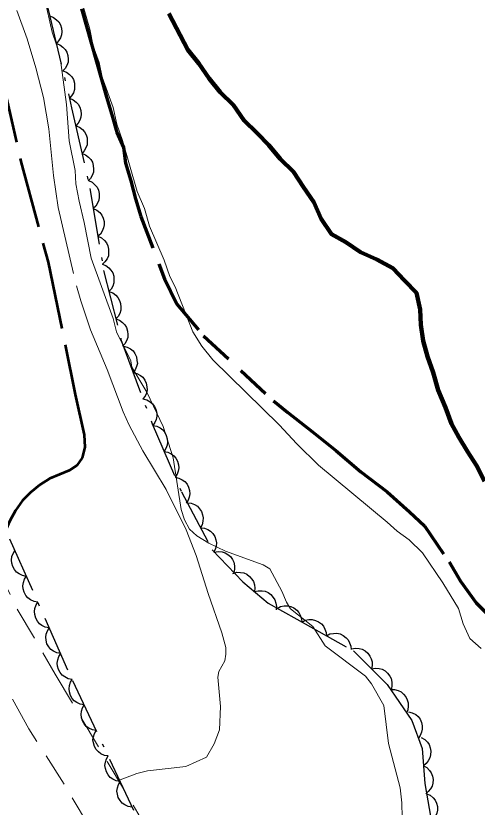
# Model space of a CAD drawing. Extents: x 356765 to 358572, y 5103174 to 5104650.
# Drawn here: x 356921.04 to 356945.55, y 5103846.01 to 5103888.11 of the extents above; entities that cross this region are included whole.
import ezdxf

# ---------------------------------------------------------------- set-up
doc = ezdxf.new("R2010")
doc.units = 0
doc.header["$LTSCALE"] = 0.6
for name, pattern in [('DOT_DASHED', [7.7, 5, -1.2, 0.3, -1.2]), ('LONG_DASHED', [7.5, 6, -1.5]), ('MEDIUM_DASHED', [4.5, 3, -1.5])]:
    doc.linetypes.add(name, pattern=pattern)
for name, color, linetype, lineweight in [('1', 7, 'Continuous', 53), ('19', 7, 'Continuous', 13), ('2', 7, 'Continuous', 13), ('4', 7, 'Continuous', 90), ('44', 7, 'Continuous', 25), ('7', 7, 'MEDIUM_DASHED', 70)]:
    doc.layers.add(name, color=color, linetype=linetype, lineweight=lineweight)

msp = doc.modelspace()

# ---------------------------------------------------------------- linework, layer by layer
at = {"layer": '1', "linetype": 'LONG_DASHED'}
msp.add_lwpolyline([(356913.61, 5103909.73), (356914.71, 5103904.9), (356916.21, 5103899.79), (356916.79, 5103897.59), (356917.27, 5103895.3), (356920.28, 5103884.9), (356921.3, 5103880.36), (356922.75, 5103875.01), (356924.19, 5103867.97), (356924.67, 5103865.82), (356924.7, 5103865.17), (356924.56, 5103864.59), (356924.27, 5103864.18), (356923.86, 5103863.93), (356922.84, 5103863.49), (356922.31, 5103863.16), (356921.81, 5103862.76), (356921.39, 5103862.32), (356921.02, 5103861.8), (356920.72, 5103861.25), (356920.19, 5103860.07), (356919.82, 5103859.51), (356919.68, 5103859.35)], dxfattribs=at)
at = {"layer": '19', "linetype": 'MEDIUM_DASHED'}
for points in [[(356891.17, 5103889.54), (356893.04, 5103887.55), (356895.92, 5103885.58), (356897.61, 5103884.22), (356900.4, 5103882.16), (356900.41, 5103882.16), (356900.95, 5103881.8), (356910.18, 5103872.68), (356913.29, 5103868.5), (356915.51, 5103865.82), (356917.57, 5103862.8), (356919.93, 5103858.94), (356921.11, 5103856.55), (356923.13, 5103853.09), (356929.27, 5103842.74), (356930.6, 5103841.08), (356932.38, 5103838.99), (356934.09, 5103837.44), (356935.03, 5103836.44), (356936.31, 5103835.11), (356937.19, 5103834.29), (356939.08, 5103833.05), (356944.18, 5103830.58), (356950.31, 5103827.7)], [(356898.24, 5103848.49), (356903.74, 5103846.51), (356908.2, 5103844.91), (356912.48, 5103843.59), (356916.36, 5103842.47), (356920.38, 5103841.01), (356924.04, 5103839.38), (356927.02, 5103838.12), (356929.9, 5103836.79), (356929.7, 5103837.18), (356928.95, 5103838.78), (356927.71, 5103840.32), (356923.6, 5103847.23), (356921.73, 5103850.19), (356917.56, 5103857.78), (356912.91, 5103864.53), (356909.28, 5103869.32), (356908, 5103871.09), (356906.28, 5103872.99), (356900.54, 5103878.74), (356899.36, 5103879.98)]]:
    msp.add_lwpolyline(points, dxfattribs=at)
at = {"layer": '2', "linetype": 'LONG_DASHED'}
for points in [[(356922.21, 5103890.57), (356922.96, 5103887.24), (356923.19, 5103886.57), (356923.4, 5103885.74), (356923.73, 5103883.38), (356923.86, 5103881.45), (356924.18, 5103879.88), (356924.23, 5103879.17), (356924.4, 5103878.24), (356924.67, 5103877.12), (356925.03, 5103875.21), (356926.2, 5103872), (356926.38, 5103871.3), (356927.14, 5103869.76), (356927.2, 5103869.42), (356927.99, 5103868.09), (356928.86, 5103866.26), (356929.4, 5103864.59), (356929.81, 5103861.84), (356929.99, 5103861.29), (356930.26, 5103860.8), (356930.66, 5103860.44), (356931.29, 5103860.05), (356932.17, 5103859.63), (356934.17, 5103858.9), (356934.53, 5103858.7), (356935.16, 5103857.5), (356935.41, 5103856.91), (356935.63, 5103856.57), (356936.81, 5103855.63), (356937.47, 5103854.59), (356939.61, 5103852.98), (356939.94, 5103852.58), (356940.59, 5103851.42), (356940.84, 5103849.41), (356941.45, 5103847.05), (356941.54, 5103846.24), (356941.56, 5103845.46)], [(356921.08, 5103888.38), (356921.63, 5103886.88), (356922.1, 5103885.34), (356922.51, 5103883.76), (356922.79, 5103882.09), (356923.03, 5103879.61), (356923.29, 5103877.91), (356924.26, 5103873.74), (356924.48, 5103872.94), (356925, 5103871.41), (356925.89, 5103869.29), (356926.73, 5103867.05), (356927.05, 5103866.33), (356927.78, 5103864.96), (356929.03, 5103862.92), (356930.09, 5103860.76), (356930.61, 5103859.4), (356931.25, 5103857.38), (356931.98, 5103855.29), (356932.19, 5103854.51), (356932.2, 5103854.15), (356932.13, 5103853.8), (356931.82, 5103853.24), (356931.77, 5103852.93), (356931.91, 5103851.37), (356931.85, 5103850.13), (356931.57, 5103849.38), (356931.16, 5103848.68), (356930.07, 5103848.17), (356928.03, 5103847.94), (356927.47, 5103847.8), (356926.49, 5103847.43)]]:
    msp.add_lwpolyline(points, dxfattribs=at)
at = {"layer": '2'}
msp.add_lwpolyline([(356945.75, 5103854.45), (356945.15, 5103854.98), (356944.8, 5103855.77), (356944.56, 5103856.59), (356943.73, 5103857.94), (356942.64, 5103859.54), (356941.93, 5103860.23), (356941.29, 5103860.69), (356940.77, 5103861.17), (356937.11, 5103864.21), (356935.96, 5103865.34), (356935.03, 5103866.35), (356931.5, 5103869.81), (356930.91, 5103870.53), (356930.44, 5103871.29), (356929.5, 5103873.69), (356929.22, 5103874.24), (356928.91, 5103875.11), (356928.14, 5103876.92), (356927.87, 5103877.86), (356927.48, 5103878.77), (356926.71, 5103881.47), (356926.4, 5103882.34), (356926.21, 5103883.23), (356925.62, 5103884.85), (356925.46, 5103885.63), (356925.15, 5103886.49), (356924.96, 5103887.39), (356924.25, 5103889.86)], dxfattribs=at)
at = {"layer": '4'}
msp.add_lwpolyline([(356929.17, 5103888.23), (356930.17, 5103886.29), (356930.76, 5103885.57), (356931.3, 5103884.77), (356931.89, 5103884.04), (356932.6, 5103883.35), (356933.14, 5103882.55), (356933.85, 5103881.86), (356934.48, 5103881.22), (356935.07, 5103880.49), (356935.78, 5103879.8), (356936.32, 5103879), (356936.87, 5103878.2), (356937.25, 5103877.3), (356937.8, 5103876.5), (356938.56, 5103876.07), (356939.35, 5103875.53), (356940.22, 5103875.14), (356941.06, 5103874.68), (356941.69, 5103874.03), (356942.32, 5103873.38), (356942.51, 5103872.49), (356942.55, 5103871.67), (356942.67, 5103870.82), (356942.9, 5103869.99), (356943.21, 5103869.13), (356943.48, 5103868.19), (356943.87, 5103867.28), (356944.18, 5103866.41), (356944.57, 5103865.7), (356945.04, 5103864.94), (356945.51, 5103864.19), (356945.94, 5103863.35)], dxfattribs=at)
at = {"layer": '44', "linetype": 'DOT_DASHED'}
for points in [[(356909.33, 5103941.74), (356910.5, 5103936.74), (356912.24, 5103930.64), (356913.42, 5103925.64), (356914.42, 5103920.34), (356916.11, 5103909.53), (356917.38, 5103903.29), (356919.39, 5103898.02), (356922.76, 5103888.45), (356924, 5103883.21), (356924.97, 5103878.92), (356925.7, 5103874.56), (356926.62, 5103870.89), (356928.28, 5103866.41), (356929.83, 5103862.79), (356931.47, 5103859.7), (356933.1, 5103858), (356934.44, 5103856.86)], [(356927.3, 5103845.84), (356923.8, 5103853.31), (356918.48, 5103865.33), (356916.35, 5103867.89), (356914.98, 5103870.04), (356913.12, 5103871.66), (356911.92, 5103872.34), (356910.91, 5103872.31), (356909.68, 5103870.83), (356909.45, 5103868.99), (356909.41, 5103866.45), (356909.39, 5103864.3), (356909.22, 5103862.22), (356908.89, 5103859.85), (356908.7, 5103856.02), (356908.75, 5103854.02), (356909.88, 5103851.43), (356911.6, 5103848.49), (356913.78, 5103845.31)], [(356934.44, 5103856.86), (356935.96, 5103856.01), (356938.98, 5103854.33), (356940.76, 5103852.54), (356942.07, 5103850.63), (356942.62, 5103849.14), (356942.77, 5103847.28), (356943.32, 5103844.01)]]:
    msp.add_lwpolyline(points, dxfattribs=at)
at = {"layer": '44'}
for points in [[(356922.84, 5103888.1), (356923.04, 5103888.02), (356923.2, 5103887.9), (356923.32, 5103887.78), (356923.4, 5103887.63), (356923.46, 5103887.45), (356923.47, 5103887.26), (356923.46, 5103887.1), (356923.4, 5103886.93), (356923.31, 5103886.77), (356923.19, 5103886.64)], [(356923.19, 5103886.64), (356923.38, 5103886.57), (356923.54, 5103886.44), (356923.66, 5103886.32), (356923.74, 5103886.17), (356923.8, 5103885.99), (356923.81, 5103885.8), (356923.81, 5103885.64), (356923.75, 5103885.47), (356923.66, 5103885.31), (356923.53, 5103885.18)], [(356923.53, 5103885.18), (356923.73, 5103885.11), (356923.89, 5103884.98), (356924.01, 5103884.86), (356924.09, 5103884.71), (356924.15, 5103884.53), (356924.16, 5103884.34), (356924.15, 5103884.18), (356924.09, 5103884.01), (356924, 5103883.85), (356923.88, 5103883.72)], [(356923.88, 5103883.72), (356924.08, 5103883.64), (356924.24, 5103883.52), (356924.35, 5103883.4), (356924.44, 5103883.24), (356924.49, 5103883.07), (356924.5, 5103882.88), (356924.49, 5103882.71), (356924.43, 5103882.55), (356924.34, 5103882.39), (356924.22, 5103882.26)], [(356924.22, 5103882.26), (356924.41, 5103882.18), (356924.57, 5103882.06), (356924.68, 5103881.94), (356924.77, 5103881.78), (356924.82, 5103881.61), (356924.83, 5103881.41), (356924.82, 5103881.25), (356924.76, 5103881.09), (356924.67, 5103880.93), (356924.55, 5103880.79)], [(356924.55, 5103880.79), (356924.74, 5103880.72), (356924.9, 5103880.59), (356925.02, 5103880.47), (356925.1, 5103880.32), (356925.15, 5103880.14), (356925.16, 5103879.95), (356925.16, 5103879.79), (356925.09, 5103879.62), (356925, 5103879.46), (356924.88, 5103879.33)], [(356924.9, 5103879.34), (356925.09, 5103879.25), (356925.24, 5103879.11), (356925.35, 5103878.99), (356925.42, 5103878.83), (356925.47, 5103878.65), (356925.47, 5103878.46), (356925.45, 5103878.3), (356925.38, 5103878.14), (356925.28, 5103877.98), (356925.15, 5103877.86)], [(356925.15, 5103877.86), (356925.34, 5103877.77), (356925.49, 5103877.64), (356925.6, 5103877.51), (356925.67, 5103877.35), (356925.72, 5103877.17), (356925.72, 5103876.98), (356925.7, 5103876.82), (356925.63, 5103876.66), (356925.53, 5103876.5), (356925.4, 5103876.38)], [(356925.4, 5103876.38), (356925.59, 5103876.29), (356925.74, 5103876.16), (356925.85, 5103876.03), (356925.92, 5103875.87), (356925.96, 5103875.69), (356925.96, 5103875.5), (356925.95, 5103875.34), (356925.88, 5103875.18), (356925.77, 5103875.02), (356925.64, 5103874.9)], [(356925.62, 5103874.89), (356925.81, 5103874.82), (356925.98, 5103874.7), (356926.09, 5103874.58), (356926.18, 5103874.43), (356926.24, 5103874.25), (356926.25, 5103874.06), (356926.25, 5103873.9), (356926.19, 5103873.73), (356926.1, 5103873.57), (356925.98, 5103873.44)], [(356925.98, 5103873.44), (356926.18, 5103873.37), (356926.34, 5103873.24), (356926.46, 5103873.13), (356926.54, 5103872.97), (356926.6, 5103872.8), (356926.62, 5103872.61), (356926.61, 5103872.45), (356926.56, 5103872.28), (356926.47, 5103872.12), (356926.35, 5103871.98)], [(356926.35, 5103871.98), (356926.54, 5103871.91), (356926.7, 5103871.79), (356926.82, 5103871.67), (356926.91, 5103871.52), (356926.97, 5103871.34), (356926.98, 5103871.15), (356926.98, 5103870.99), (356926.92, 5103870.82), (356926.83, 5103870.66), (356926.71, 5103870.53)], [(356926.75, 5103870.54), (356926.95, 5103870.49), (356927.13, 5103870.39), (356927.26, 5103870.28), (356927.36, 5103870.14), (356927.44, 5103869.97), (356927.47, 5103869.78), (356927.49, 5103869.62), (356927.45, 5103869.45), (356927.38, 5103869.28), (356927.27, 5103869.13)], [(356927.27, 5103869.13), (356927.47, 5103869.08), (356927.65, 5103868.98), (356927.78, 5103868.88), (356927.88, 5103868.73), (356927.96, 5103868.57), (356927.99, 5103868.38), (356928.01, 5103868.22), (356927.97, 5103868.04), (356927.9, 5103867.87), (356927.79, 5103867.73)], [(356927.79, 5103867.73), (356928, 5103867.68), (356928.17, 5103867.57), (356928.3, 5103867.47), (356928.4, 5103867.33), (356928.48, 5103867.16), (356928.52, 5103866.97), (356928.53, 5103866.81), (356928.49, 5103866.64), (356928.42, 5103866.47), (356928.31, 5103866.32)], [(356928.32, 5103866.32), (356928.52, 5103866.28), (356928.7, 5103866.19), (356928.84, 5103866.09), (356928.95, 5103865.95), (356929.03, 5103865.79), (356929.08, 5103865.6), (356929.1, 5103865.44), (356929.07, 5103865.27), (356929.01, 5103865.09), (356928.91, 5103864.94)], [(356928.91, 5103864.94), (356929.11, 5103864.9), (356929.29, 5103864.81), (356929.43, 5103864.71), (356929.54, 5103864.57), (356929.62, 5103864.41), (356929.67, 5103864.22), (356929.69, 5103864.06), (356929.66, 5103863.89), (356929.6, 5103863.72), (356929.5, 5103863.56)], [(356929.5, 5103863.56), (356929.7, 5103863.52), (356929.88, 5103863.43), (356930.02, 5103863.33), (356930.13, 5103863.2), (356930.21, 5103863.03), (356930.26, 5103862.85), (356930.28, 5103862.68), (356930.25, 5103862.51), (356930.19, 5103862.34), (356930.09, 5103862.19)], [(356930.14, 5103862.21), (356930.35, 5103862.19), (356930.53, 5103862.11), (356930.68, 5103862.02), (356930.79, 5103861.89), (356930.9, 5103861.74), (356930.96, 5103861.56), (356930.99, 5103861.4), (356930.97, 5103861.22), (356930.93, 5103861.04), (356930.84, 5103860.88)], [(356930.84, 5103860.88), (356931.05, 5103860.86), (356931.24, 5103860.78), (356931.38, 5103860.7), (356931.5, 5103860.57), (356931.6, 5103860.41), (356931.66, 5103860.23), (356931.69, 5103860.07), (356931.68, 5103859.9), (356931.63, 5103859.72), (356931.54, 5103859.56)], [(356921.59, 5103858.29), (356921.39, 5103858.33), (356921.21, 5103858.42), (356921.07, 5103858.52), (356920.96, 5103858.65), (356920.87, 5103858.82), (356920.83, 5103859), (356920.8, 5103859.16), (356920.83, 5103859.34), (356920.89, 5103859.51), (356920.99, 5103859.67)], [(356931.58, 5103859.58), (356931.79, 5103859.62), (356931.99, 5103859.59), (356932.15, 5103859.55), (356932.3, 5103859.46), (356932.44, 5103859.34), (356932.54, 5103859.18), (356932.62, 5103859.04), (356932.65, 5103858.86), (356932.66, 5103858.68), (356932.62, 5103858.5)], [(356922.2, 5103856.92), (356922, 5103856.96), (356921.81, 5103857.05), (356921.68, 5103857.15), (356921.57, 5103857.28), (356921.48, 5103857.45), (356921.43, 5103857.63), (356921.41, 5103857.79), (356921.44, 5103857.97), (356921.5, 5103858.14), (356921.59, 5103858.29)], [(356932.57, 5103858.45), (356932.77, 5103858.51), (356932.97, 5103858.5), (356933.14, 5103858.48), (356933.3, 5103858.4), (356933.45, 5103858.29), (356933.57, 5103858.15), (356933.66, 5103858.01), (356933.71, 5103857.84), (356933.73, 5103857.66), (356933.71, 5103857.48)], [(356933.71, 5103857.48), (356933.91, 5103857.53), (356934.12, 5103857.53), (356934.28, 5103857.5), (356934.44, 5103857.43), (356934.59, 5103857.32), (356934.71, 5103857.17), (356934.8, 5103857.04), (356934.85, 5103856.87), (356934.88, 5103856.69), (356934.86, 5103856.51)], [(356922.81, 5103855.55), (356922.6, 5103855.59), (356922.42, 5103855.68), (356922.29, 5103855.77), (356922.18, 5103855.91), (356922.09, 5103856.07), (356922.04, 5103856.26), (356922.02, 5103856.42), (356922.05, 5103856.59), (356922.11, 5103856.77), (356922.2, 5103856.92)], [(356934.92, 5103856.59), (356935.1, 5103856.69), (356935.3, 5103856.72), (356935.47, 5103856.73), (356935.64, 5103856.68), (356935.81, 5103856.61), (356935.96, 5103856.49), (356936.07, 5103856.37), (356936.15, 5103856.22), (356936.21, 5103856.04), (356936.23, 5103855.86)], [(356936.23, 5103855.86), (356936.41, 5103855.96), (356936.61, 5103855.99), (356936.78, 5103856), (356936.95, 5103855.95), (356937.12, 5103855.88), (356937.27, 5103855.76), (356937.38, 5103855.64), (356937.46, 5103855.49), (356937.52, 5103855.31), (356937.54, 5103855.13)], [(356923.42, 5103854.18), (356923.21, 5103854.22), (356923.03, 5103854.31), (356922.89, 5103854.4), (356922.78, 5103854.54), (356922.69, 5103854.7), (356922.65, 5103854.89), (356922.62, 5103855.05), (356922.65, 5103855.22), (356922.71, 5103855.4), (356922.81, 5103855.55)], [(356937.54, 5103855.13), (356937.72, 5103855.23), (356937.92, 5103855.26), (356938.09, 5103855.27), (356938.26, 5103855.23), (356938.43, 5103855.15), (356938.58, 5103855.03), (356938.69, 5103854.92), (356938.77, 5103854.76), (356938.83, 5103854.58), (356938.85, 5103854.4)], [(356938.87, 5103854.44), (356939.08, 5103854.48), (356939.28, 5103854.46), (356939.44, 5103854.42), (356939.59, 5103854.33), (356939.73, 5103854.21), (356939.84, 5103854.05), (356939.92, 5103853.91), (356939.96, 5103853.74), (356939.96, 5103853.55), (356939.93, 5103853.37)], [(356924.02, 5103852.81), (356923.82, 5103852.84), (356923.64, 5103852.94), (356923.5, 5103853.03), (356923.39, 5103853.17), (356923.3, 5103853.33), (356923.25, 5103853.52), (356923.23, 5103853.68), (356923.26, 5103853.85), (356923.32, 5103854.03), (356923.42, 5103854.18)], [(356939.93, 5103853.37), (356940.14, 5103853.41), (356940.34, 5103853.39), (356940.5, 5103853.35), (356940.65, 5103853.26), (356940.79, 5103853.14), (356940.9, 5103852.99), (356940.98, 5103852.85), (356941.02, 5103852.67), (356941.02, 5103852.49), (356940.99, 5103852.31)], [(356924.67, 5103851.45), (356924.46, 5103851.49), (356924.28, 5103851.58), (356924.14, 5103851.67), (356924.03, 5103851.8), (356923.94, 5103851.96), (356923.89, 5103852.15), (356923.86, 5103852.31), (356923.88, 5103852.48), (356923.94, 5103852.66), (356924.03, 5103852.81)], [(356940.94, 5103852.27), (356941.15, 5103852.27), (356941.35, 5103852.22), (356941.5, 5103852.15), (356941.63, 5103852.03), (356941.75, 5103851.89), (356941.83, 5103851.72), (356941.88, 5103851.56), (356941.88, 5103851.39), (356941.86, 5103851.2), (356941.79, 5103851.04)], [(356925.31, 5103850.1), (356925.1, 5103850.13), (356924.92, 5103850.22), (356924.78, 5103850.31), (356924.67, 5103850.44), (356924.57, 5103850.6), (356924.52, 5103850.79), (356924.5, 5103850.95), (356924.52, 5103851.12), (356924.58, 5103851.3), (356924.67, 5103851.45)], [(356941.9, 5103851.09), (356942.1, 5103851.04), (356942.28, 5103850.94), (356942.41, 5103850.84), (356942.51, 5103850.69), (356942.59, 5103850.52), (356942.62, 5103850.34), (356942.63, 5103850.17), (356942.59, 5103850), (356942.52, 5103849.83), (356942.42, 5103849.68)], [(356925.94, 5103848.74), (356925.74, 5103848.77), (356925.55, 5103848.86), (356925.42, 5103848.95), (356925.3, 5103849.08), (356925.21, 5103849.24), (356925.16, 5103849.43), (356925.13, 5103849.59), (356925.16, 5103849.76), (356925.21, 5103849.94), (356925.31, 5103850.1)], [(356942.57, 5103849.72), (356942.76, 5103849.62), (356942.9, 5103849.47), (356942.99, 5103849.34), (356943.05, 5103849.17), (356943.08, 5103848.99), (356943.07, 5103848.8), (356943.03, 5103848.64), (356942.95, 5103848.48), (356942.83, 5103848.34), (356942.69, 5103848.22)], [(356926.58, 5103847.38), (356926.37, 5103847.41), (356926.19, 5103847.5), (356926.05, 5103847.59), (356925.94, 5103847.73), (356925.85, 5103847.89), (356925.8, 5103848.07), (356925.77, 5103848.23), (356925.79, 5103848.41), (356925.85, 5103848.58), (356925.94, 5103848.74)], [(356942.69, 5103848.22), (356942.88, 5103848.12), (356943.02, 5103847.97), (356943.11, 5103847.84), (356943.17, 5103847.67), (356943.2, 5103847.49), (356943.19, 5103847.3), (356943.15, 5103847.14), (356943.07, 5103846.99), (356942.95, 5103846.84), (356942.81, 5103846.73)], [(356927.22, 5103846.02), (356927.01, 5103846.05), (356926.83, 5103846.14), (356926.69, 5103846.23), (356926.58, 5103846.37), (356926.48, 5103846.53), (356926.43, 5103846.71), (356926.4, 5103846.87), (356926.43, 5103847.05), (356926.49, 5103847.22), (356926.58, 5103847.38)], [(356942.86, 5103846.73), (356943.05, 5103846.65), (356943.2, 5103846.51), (356943.31, 5103846.39), (356943.38, 5103846.23), (356943.43, 5103846.05), (356943.43, 5103845.86), (356943.41, 5103845.7), (356943.34, 5103845.53), (356943.24, 5103845.38), (356943.11, 5103845.26)]]:
    msp.add_lwpolyline(points, dxfattribs=at)
at = {"layer": '7'}
msp.add_lwpolyline([(356924.52, 5103888.48), (356924.79, 5103887.54), (356925.06, 5103886.6), (356925.32, 5103885.66), (356925.59, 5103884.72), (356925.86, 5103883.78), (356926.13, 5103882.84), (356926.4, 5103881.9), (356926.75, 5103881.11), (356926.87, 5103880.26), (356927.14, 5103879.32), (356927.4, 5103878.38), (356927.67, 5103877.44), (356928.94, 5103874.11), (356929.58, 5103872.77), (356931.01, 5103871.08), (356934.73, 5103867.62), (356935.48, 5103867.01), (356936.79, 5103865.98), (356938.03, 5103864.99), (356939.37, 5103863.85), (356940.76, 5103862.78), (356941.95, 5103861.72), (356942.74, 5103860.98), (356944.05, 5103859.07), (356944.66, 5103858.04), (356945.5, 5103856.88), (356946.39, 5103855.98)], dxfattribs=at)

doc.saveas('drawing.dxf')
